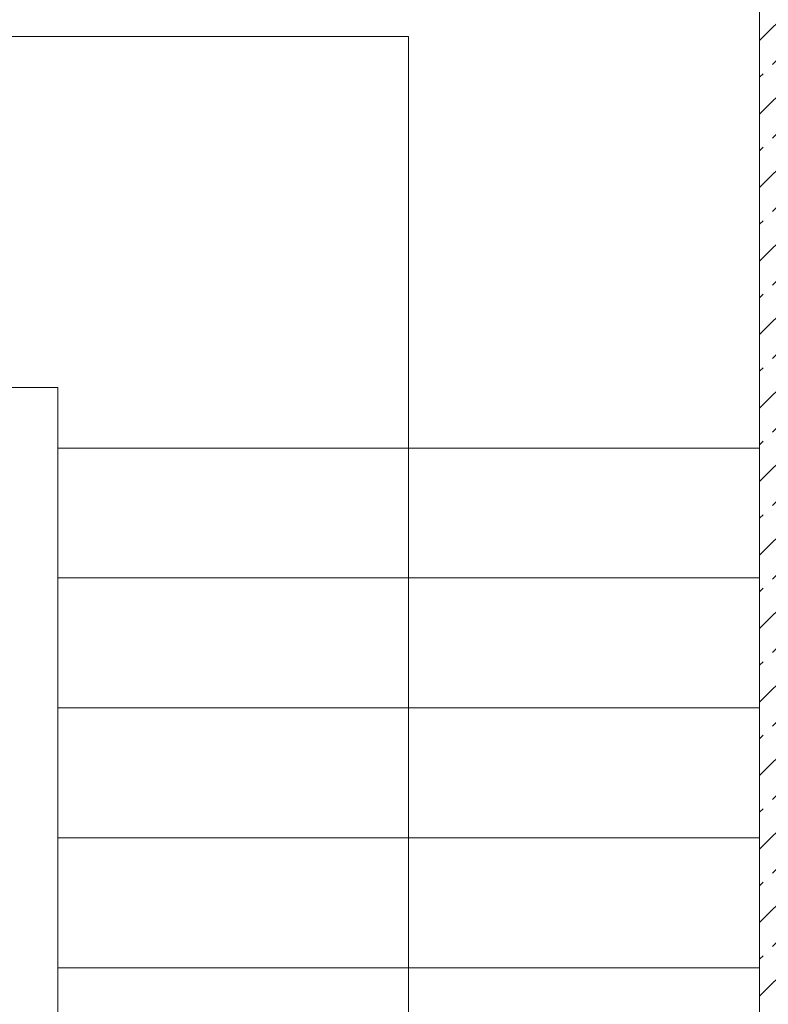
# Model space of a CAD drawing. Header units: metres. Extents: x -3.6 to 90.7, y -11.1 to 18.
# Tile 535 of 656: x 49.1 to 50.9, y 10.6 to 12.9. Entities that reach past the tile are written whole.
import ezdxf

# ---------------------------------------------------------------- set-up
doc = ezdxf.new("R2010")
doc.units = ezdxf.units.M
doc.header["$MEASUREMENT"] = 0
doc.linetypes.add('Strichlinie eng', pattern=[0.115, 0.075, -0.04])
doc.linetypes.add('Wipeout_Contour', pattern=[1, 0, -1])
for name, color, linetype in [('152 - Bemaßung_ Beschriftung.Ausbau', 7, 'Continuous'), ('603 - Struktur.Bodenplatte_ Decke Roh', 7, 'Continuous'), ('605 - Struktur.Wand Innen', 7, 'Continuous'), ('610 - Struktur.Treppe_ Rampe', 7, 'Continuous')]:
    doc.layers.add(name, color=color, linetype=linetype)
doc.styles.add('ERSTELLTER_STIL_2', font='txt')
doc.dimstyles.new('ERSTELLTER_STIL__3', dxfattribs={"dimtxt": 0.1, "dimasz": 0.0532, "dimexe": 0.18, "dimexo": 0.0625, "dimgap": 0, "dimtad": 1, "dimtih": 1, "dimtoh": 1, "dimzin": 0, "dimdsep": 46, "dimtxsty": 'ERSTELLTER_STIL_2', "dimblk": 'ARROWHEAD_2', "dimblk1": 'ARROWHEAD_2', "dimblk2": 'ARROWHEAD_2', "dimcen": 0.09, "dimse1": 1, "dimse2": 1, "dimclrd": 7, "dimclre": 7, "dimclrt": 7, "dimazin": 0, "dimtfac": 1, "dimtdec": 4, "dimtmove": 0, "dimatfit": 3, "dimfxl": 1, "dimtolj": 1, "dimtzin": 0, "dimarcsym": 0})

# ---------------------------------------------------------------- blocks, each defined once
blk = doc.blocks.new('*D276')
at = {"layer": '152 - Bemaßung_ Beschriftung.Ausbau', "color": 7, "linetype": 'Continuous', "lineweight": 5}
for p, q in [((47.41, 15.3025), (47.41, 15.4075)), ((50.84, 15.3025), (50.84, 15.4075)), ((47.4302, 15.39), (47.3898, 15.32)), ((50.8602, 15.39), (50.8198, 15.32)), ((47.41, 15.355), (50.84, 15.355))]:
    blk.add_line(p, q, dxfattribs=at)
at = {"layer": '152 - Bemaßung_ Beschriftung.Ausbau', "color": 7, "lineweight": 5, "char_height": 0.1, "attachment_point": 7, "style": 'ERSTELLTER_STIL_2'}
for s, insert in [('\\A1;{\\pql;\\fArial|b0|i0|c0|p38;3,43}', (48.9161, 15.375)), ('\\A1;{\\pql;\\fArial|b0|i0|c0|p38;17}', (50.668, 15.375))]:
    blk.add_mtext(s, dxfattribs=dict(at, insert=insert))
blk = doc.blocks.new('ARROWHEAD_2')
at = {"color": 0, "linetype": 'Continuous', "lineweight": 0}
for p, q in [((-0.378, -0.655), (0.378, 0.655)), ((0, 0), (-1, 0))]:
    blk.add_line(p, q, dxfattribs=at)
blk = doc.blocks.new('*D277')
at = {"layer": '152 - Bemaßung_ Beschriftung.Ausbau', "color": 7, "linetype": 'Continuous', "lineweight": 5}
for p, q in [((50.84, 15.3025), (50.84, 15.4075)), ((51.01, 15.3025), (51.01, 15.4075)), ((50.8602, 15.39), (50.8198, 15.32)), ((51.0302, 15.39), (50.9898, 15.32)), ((50.84, 15.355), (51.01, 15.355))]:
    blk.add_line(p, q, dxfattribs=at)

msp = doc.modelspace()

# ---------------------------------------------------------------- wipeouts: each hides what was drawn before it
at = {"color": 254, "linetype": 'Wipeout_Contour', "lineweight": 0, "ltscale": 204.463286}
msp.add_wipeout([(49.22, 8.885), (50.84, 8.885), (50.84, 11.885), (49.22, 11.885)], dxfattribs=at).dxf.layer = '610 - Struktur.Treppe_ Rampe'

# ---------------------------------------------------------------- next in the draw order: linework, layer by layer
at = {"layer": '610 - Struktur.Treppe_ Rampe', "color": 7, "linetype": 'Continuous', "lineweight": 13}
for p, q in [((49.22, 11.885), (49.22, 8.885)), ((50.84, 8.885), (50.84, 11.885)), ((50.84, 11.585), (49.22, 11.585)), ((49.22, 11.585), (49.22, 11.285)), ((49.22, 11.585), (50.84, 11.585)), ((50.84, 11.285), (50.84, 11.585)), ((50.84, 11.285), (49.22, 11.285)), ((49.22, 11.285), (49.22, 10.985)), ((49.22, 11.285), (50.84, 11.285)), ((50.84, 10.985), (50.84, 11.285)), ((50.84, 10.985), (49.22, 10.985)), ((49.22, 10.985), (49.22, 10.685)), ((49.22, 10.985), (50.84, 10.985)), ((50.84, 10.685), (50.84, 10.985)), ((50.84, 10.685), (49.22, 10.685)), ((49.22, 10.685), (49.22, 10.385)), ((49.22, 10.685), (50.84, 10.685)), ((50.84, 10.385), (50.84, 10.685))]:
    msp.add_line(p, q, dxfattribs=at)
at = {"layer": '610 - Struktur.Treppe_ Rampe', "color": 7, "linetype": 'Strichlinie eng', "lineweight": 9}
for p, q in [((49.22, 11.585), (50.84, 11.585)), ((49.22, 11.285), (50.84, 11.285)), ((49.22, 10.985), (50.84, 10.985)), ((49.22, 10.685), (50.84, 10.685))]:
    msp.add_line(p, q, dxfattribs=at)

# ---------------------------------------------------------------- next in the draw order: wipeouts: each hides what was drawn before it
at = {"color": 254, "linetype": 'Wipeout_Contour', "lineweight": 0, "ltscale": 354.546896}
msp.add_wipeout([(49.22, 11.885), (50.84, 11.885), (50.84, 13.645), (47.41, 13.645), (47.41, 12.025), (49.03, 12.025), (49.22, 12.025)], dxfattribs=at).dxf.layer = '610 - Struktur.Treppe_ Rampe'

# ---------------------------------------------------------------- next in the draw order: hatches: boundary and pattern name
at = {"layer": '605 - Struktur.Wand Innen', "linetype": 'Continuous', "lineweight": 0, "true_color": 0x000000}
h = msp.add_hatch(dxfattribs=at)
h.set_pattern_fill('Beton__Stahlbeton_0001', color=18, style=0, pattern_type=2)
h.set_pattern_definition([(45, (0, 0), (-0.08485281, 0.08485281), []), (45, (-0.04243, 0.04243), (-0.08485281, 0.08485281), [0.09, -0.03])])
h.paths.add_polyline_path([(51.01, 8.5), (51.01, 13), (50.84, 13), (50.84, 8.5)])

# ---------------------------------------------------------------- next in the draw order: linework, layer by layer
at = {"layer": '603 - Struktur.Bodenplatte_ Decke Roh', "color": 7, "linetype": 'Continuous', "lineweight": 18, "flags": 128}
msp.add_lwpolyline([(-0.015, 0.005), (62.275, 0.005), (62.275, 13.695), (50.78, 13.695), (50.78, 13.455), (50.78, 13), (50.84, 13), (50.84, 8.585), (49.03, 8.585), (49.03, 8.725), (47.41, 8.725), (47.41, 13), (47.48, 13), (47.48, 13.455), (47.48, 13.695), (14.78, 13.695)], dxfattribs=at)
at = {"layer": '605 - Struktur.Wand Innen', "color": 7, "linetype": 'Continuous', "lineweight": 18, "flags": 128}
msp.add_lwpolyline([(50.84, 13), (50.84, 8.5)], dxfattribs=at)
at = {"layer": '610 - Struktur.Treppe_ Rampe', "color": 7, "linetype": 'Continuous', "lineweight": 13}
for p, q in [((50.84, 11.885), (50.84, 13.645)), ((50.84, 11.885), (50.84, 13.645)), ((49.03, 12.025), (49.22, 12.025)), ((49.03, 12.025), (49.22, 12.025)), ((49.22, 12.025), (49.22, 11.885)), ((49.22, 12.025), (49.22, 11.885)), ((50.84, 11.885), (49.22, 11.885)), ((49.22, 11.885), (49.22, 11.585)), ((49.22, 11.885), (50.84, 11.885)), ((50.84, 11.585), (50.84, 11.885))]:
    msp.add_line(p, q, dxfattribs=at)
at = {"layer": '610 - Struktur.Treppe_ Rampe', "color": 7, "linetype": 'Continuous', "lineweight": 18}
for p, q in [((50.03, 12.835), (48.22, 12.835)), ((50.03, 11.885), (50.03, 12.835)), ((50.03, 9.185), (50.03, 11.885))]:
    msp.add_line(p, q, dxfattribs=at)
at = {"layer": '610 - Struktur.Treppe_ Rampe', "color": 7, "linetype": 'Strichlinie eng', "lineweight": 9}
msp.add_line((49.22, 11.885), (50.84, 11.885), dxfattribs=at)
msp.add_line((49.22, 11.885), (50.84, 11.885), dxfattribs=at)

# ---------------------------------------------------------------- next in the draw order: dimensions: what is measured, and where the dimension line sits
at = {"layer": '152 - Bemaßung_ Beschriftung.Ausbau', "color": 7, "linetype": 'Continuous', "lineweight": 5}
for base, p1, p2, picture, middle in [((50.84, 15.355), (47.41, 10.75), (50.84, 10.75), '*D276', (49.046, 15.425)), ((51.01, 15.355), (50.84, 10.75), (51.01, 10.75), '*D277', (50.7443, 15.425))]:
    dim = msp.add_linear_dim(base=base, p1=p1, p2=p2, dimstyle='ERSTELLTER_STIL__3', dxfattribs=at)
    dim.commit()
    dim.dimension.update_dxf_attribs({"geometry": picture, "text_midpoint": middle, "dimtype": 160})

doc.saveas('drawing.dxf')
